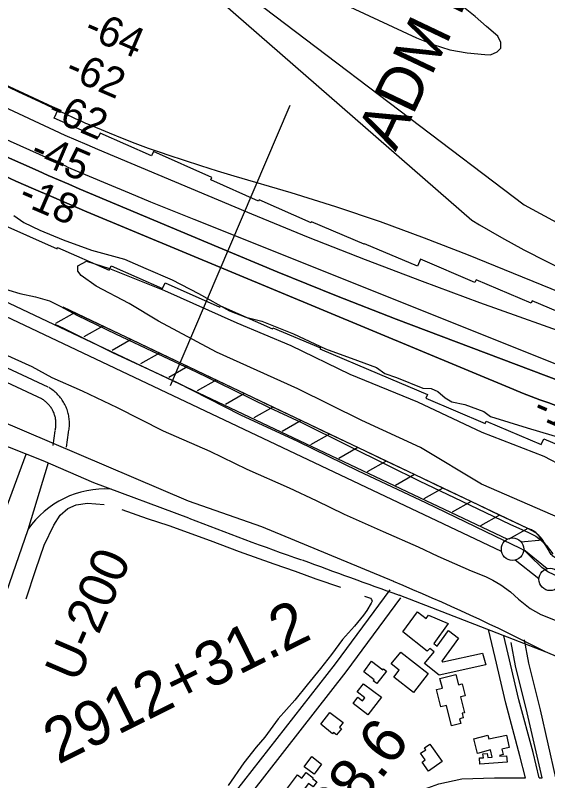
# Model space of a CAD drawing. Extents: x 3567028 to 3605064, y 510945 to 536587.
# Drawn here: x 3584347 to 3585535, y 523310 to 525017 of the extents above; entities that cross this region are included whole.
import ezdxf

# ---------------------------------------------------------------- set-up
doc = ezdxf.new("R2010")
doc.units = 0
for name, color, linetype in [('V-BLDG-OTLN', 7, 'Continuous'), ('V-CHAN-NAID', 7, 'Continuous'), ('V-FLOD-BASE', 7, 'Continuous'), ('V-LEVE-TOET', 7, 'Continuous'), ('V-RIVR-EDGE', 7, 'Continuous'), ('V-RIVR-RANG', 7, 'Continuous'), ('V-RIVR-RANG-IDEN', 7, 'Continuous'), ('V-ROAD-CNTR', 7, 'Continuous'), ('V-RRAP-FSHR', 7, 'Continuous'), ('V-RRAP-RVMT', 7, 'Continuous'), ('V-SITE-VEGE', 7, 'Continuous'), ('V-SURV-IDEN', 7, 'Continuous'), ('V-SURV-LINE', 7, 'Continuous'), ('V-TOPO-DPTH', 7, 'Continuous'), ('V-TOPO-MAJR', 7, 'Continuous'), ('V-TOPO-MINR', 7, 'Continuous'), ('V-TOPO-SHOR', 7, 'Continuous')]:
    doc.layers.add(name, color=color, linetype=linetype)

msp = doc.modelspace()

# ---------------------------------------------------------------- linework, layer by layer
at = {"layer": 'V-BLDG-OTLN'}
for points in [[(3585313.4, 523661.1), (3585280.8, 523616.1), (3585288.9, 523610.3), (3585314, 523644.9), (3585336.3, 523627.9), (3585298.7, 523576.9), (3585301.5, 523575.7), (3585390, 523594.7), (3585397.3, 523568.8), (3585293.3, 523545.5), (3585260.1, 523571.9), (3585281.5, 523598), (3585271.9, 523605.2), (3585266.4, 523599.2), (3585211.9, 523642), (3585244.7, 523687.2), (3585264.1, 523671.9), (3585269, 523679.7)], [(3585207.2, 523597.1), (3585268.6, 523549.1), (3585235.7, 523507.1), (3585191.7, 523541.5), (3585203.8, 523556.9), (3585186.2, 523570.6)], [(3585142.3, 523576.9), (3585167, 523557.8), (3585168.7, 523560), (3585175.5, 523554.7), (3585153.9, 523526.8), (3585146, 523532.8), (3585147.9, 523535.3), (3585125.1, 523553)], [(3585320.2, 523432.9), (3585309, 523477.9), (3585296.4, 523474.7), (3585286.7, 523513.3), (3585300.1, 523516.7), (3585294.7, 523537.9), (3585330.2, 523546.8), (3585335.8, 523524.3), (3585344.3, 523526.4), (3585351, 523499.5), (3585340.8, 523497), (3585349.6, 523461.9), (3585344.1, 523460.6), (3585346.6, 523450.5), (3585338.4, 523448.4), (3585341, 523438.1)], [(3585164.6, 523496.6), (3585134.1, 523456.9), (3585101, 523482.3), (3585111.7, 523496.3), (3585121.7, 523488.6), (3585127, 523495.3), (3585110.1, 523508.4), (3585124.1, 523526.5)], [(3585028.7, 523436.4), (3585049.3, 523462.7), (3585078.7, 523439.7), (3585070.6, 523429.4), (3585074.9, 523426), (3585064.2, 523412.2), (3585057.5, 523417.5), (3585055.3, 523414.8)], [(3585403.5, 523403.4), (3585443.2, 523411.7), (3585448.9, 523384.3), (3585432.9, 523380.9), (3585435.5, 523368.3), (3585427.5, 523366.6), (3585428.3, 523365), (3585443.2, 523366), (3585445, 523351.9), (3585383.8, 523347.4), (3585382.8, 523360.9), (3585391.9, 523361.1), (3585390.3, 523370.2), (3585399.9, 523370.9), (3585401.3, 523362.1), (3585410.9, 523362.9), (3585407.7, 523379.2), (3585378.2, 523370.8), (3585370.1, 523403.4), (3585401.7, 523411.9)], [(3585272.2, 523391.8), (3585299.7, 523352.8), (3585269.3, 523331.3), (3585254.9, 523351.7), (3585262, 523356.7), (3585251.7, 523371.3), (3585263, 523379.2), (3585260.1, 523383.3)], [(3585030.8, 523347.4), (3585013.9, 523324.7), (3584991.8, 523341.1), (3585008.8, 523363.9)], [(3584999, 523286.2), (3584978.2, 523258.5), (3584969.9, 523264.7), (3584961, 523252.9), (3584956.5, 523256.2), (3584946.8, 523243.3), (3584935.4, 523251.9), (3584944.5, 523264), (3584936.9, 523269.8), (3584977.1, 523323.2), (3584986.9, 523315.8), (3584996.3, 523328.3), (3585011.8, 523316.6), (3585010.5, 523315), (3585020.3, 523307.6), (3585011.9, 523296.4), (3585001.4, 523304.3), (3584991.8, 523291.6)]]:
    msp.add_lwpolyline(points, close=True, dxfattribs=at)
at = {"layer": 'V-FLOD-BASE'}
msp.add_lwpolyline([(3586329.1, 523434.3), (3586285, 523453.1), (3586194.8, 523489.7), (3586072.1, 523542.2), (3585985.6, 523578.7), (3585878.6, 523625.3), (3585767, 523673.9), (3585655.4, 523722.6), (3585564, 523762.9), (3585535.2, 523776.3), (3585522.4, 523785.9), (3585495.3, 523812.1), (3585483.8, 523823.3), (3585473.1, 523829.2), (3585418.8, 523855.2), (3585263.2, 523929.7), (3585112.9, 524001), (3584977.9, 524066.7), (3584850.3, 524125.4), (3584707.9, 524198.3), (3584564.6, 524264.5), (3584456.8, 524318.1), (3584436.6, 524327.8)], dxfattribs=at)
at = {"layer": 'V-LEVE-TOET'}
for points in [[(3584307.6, 524411.7), (3584357.3, 524397.3), (3584392.4, 524389.5), (3584424, 524380.3), (3584447.5, 524368.6), (3584486.1, 524348.2), (3584570.7, 524306.9), (3584665.4, 524262.6), (3584751, 524222.3), (3584831.6, 524182.5), (3584913.8, 524142.3), (3584985.9, 524109.1), (3585089, 524057.7), (3585177.7, 524013.9), (3585249.8, 523978.2), (3585326.4, 523942), (3585396.5, 523908.3), (3585450.6, 523882.8), (3585492.2, 523863.5), (3585508.7, 523855.3), (3585519.2, 523847.7), (3585531.7, 523835.6), (3585546.6, 523816.4)], [(3584299.4, 524272.3), (3584384, 524234), (3584429.1, 524209.6), (3584496.2, 524179.5), (3584574.8, 524142.8), (3584677.5, 524090.8), (3584781.2, 524044.9), (3584863.8, 524005.1), (3584958.5, 523963.3), (3585018.6, 523935.2), (3585081.2, 523904.7), (3585168.3, 523866.4), (3585246, 523831.7), (3585290.1, 523811.3), (3585364.7, 523778.6), (3585396.3, 523765.8), (3585412.8, 523757.7), (3585430.3, 523747), (3585452.3, 523731.3), (3585470.3, 523715.1), (3585496.3, 523694.3), (3585519.8, 523681.1), (3585551.9, 523668.3)]]:
    msp.add_lwpolyline(points, dxfattribs=at)
at = {"layer": 'V-RIVR-EDGE'}
msp.add_lwpolyline([(3584344.1, 524571.1), (3584366.2, 524555.4), (3584402.2, 524537.9), (3584453.8, 524516.8), (3584517.4, 524493.8), (3584591.1, 524473.8), (3584638.5, 524452.7), (3584697.3, 524427.3), (3584756, 524397.2), (3584825.6, 524358), (3584861.6, 524344.1), (3584897, 524335), (3584968.3, 524307.2), (3585039.7, 524273.4), (3585111.1, 524247.4), (3585153.1, 524231.7), (3585171.6, 524218.4), (3585198, 524209.4), (3585256.2, 524185.8), (3585274.8, 524185.2), (3585290.4, 524178.5), (3585306.6, 524164.1), (3585321.6, 524155), (3585350.4, 524149.6), (3585392.3, 524133.8), (3585407.9, 524122.4), (3585489.5, 524097), (3585607.1, 524062.5)], dxfattribs=at)
at = {"layer": 'V-RIVR-RANG'}
msp.add_line((3584693.5, 524191.7), (3584960.5, 524817.1), dxfattribs=at)
at = {"layer": 'V-ROAD-CNTR'}
for points in [[(3584420.4, 524188.1), (3583998.3, 524385.4)], [(3584407.7, 524160.9), (3583985.6, 524358.2)], [(3585191.5, 523754.4), (3584897.6, 523876.4), (3584733.4, 523933.4), (3584306.4, 524116), (3583962.5, 524250.5)], [(3584734.2, 523895.8), (3584522.6, 523975), (3584409.3, 524023.9), (3584073, 524156.6), (3583935.5, 524213.3)], [(3584465.7, 524085.5), (3584466.3, 524088.2), (3584466.8, 524091.1), (3584467.3, 524094.1), (3584467.6, 524097), (3584467.9, 524100), (3584468.1, 524103), (3584468.1, 524106), (3584468.1, 524108.9), (3584468, 524111.9), (3584467.8, 524114.9), (3584467.5, 524117.9), (3584467.1, 524120.8), (3584466.6, 524123.8), (3584466, 524126.7), (3584465.3, 524129.6), (3584464.5, 524132.5), (3584463.6, 524135.3), (3584462.7, 524138.1), (3584461.6, 524140.9), (3584460.5, 524143.7), (3584459.3, 524146.4), (3584458, 524149.1), (3584456.6, 524151.7), (3584455.1, 524154.3), (3584453.5, 524156.9), (3584451.9, 524159.3), (3584450.2, 524161.8), (3584448.4, 524164.2), (3584446.5, 524166.5), (3584444.6, 524168.7), (3584442.5, 524170.9), (3584440.4, 524173.1), (3584438.3, 524175.1), (3584436.1, 524177.1), (3584433.8, 524179.1), (3584431.5, 524180.9), (3584429.1, 524182.7), (3584426.6, 524184.4), (3584424.1, 524186), (3584421.8, 524187.4)], [(3584436.4, 524091.9), (3584436.9, 524094.2), (3584437.2, 524096.1), (3584437.5, 524098.1), (3584437.8, 524100.2), (3584438, 524102.2), (3584438.1, 524104.2), (3584438.1, 524106.2), (3584438.1, 524108.2), (3584438, 524110.3), (3584437.9, 524112.3), (3584437.7, 524114.3), (3584437.4, 524116.3), (3584437.1, 524118.3), (3584436.7, 524120.3), (3584436.2, 524122.2), (3584435.7, 524124.2), (3584435.1, 524126.1), (3584434.4, 524128), (3584433.7, 524129.9), (3584433, 524131.8), (3584432.1, 524133.7), (3584431.2, 524135.5), (3584430.3, 524137.3), (3584429.3, 524139), (3584428.2, 524140.7), (3584427.1, 524142.4), (3584425.9, 524144.1), (3584424.7, 524145.7), (3584423.4, 524147.3), (3584422.1, 524148.8), (3584420.8, 524150.3), (3584419.3, 524151.7), (3584417.9, 524153.1), (3584416.4, 524154.5), (3584414.8, 524155.8), (3584413.2, 524157.1), (3584411.6, 524158.3), (3584409.9, 524159.4), (3584408.2, 524160.5), (3584406.3, 524161.7)], [(3584431.6, 524058.2), (3584436.2, 524090.8)], [(3584461.3, 524054), (3584465.9, 524086.6)], [(3583850.9, 522843.9), (3583986.2, 523108.6), (3584083.2, 523297.2), (3584145, 523409.2), (3584264.7, 523750.1), (3584371.4, 524038.8)], [(3584420.4, 524019.1), (3584375.3, 523869.7), (3584272.2, 523573.2), (3584141.4, 523194.3)], [(3585868.5, 522406.1), (3585795.7, 522427.2), (3585620.2, 522486.6), (3585226.8, 522614.1), (3584925.9, 522716.5), (3584666.3, 522810.3), (3584595.5, 522837.9), (3584566.8, 522856.8), (3584553.5, 522873.3), (3584551.5, 522901.9), (3584563.2, 522931.2), (3584598.5, 522980.1), (3584783.2, 523214), (3585061.8, 523571.1), (3585183.5, 523735.9)], [(3584879.9, 522765), (3584676.8, 522838.3), (3584609.4, 522864.7), (3584587.2, 522879.3), (3584582.8, 522884.8), (3584581.9, 522897.2), (3584589.7, 522916.7), (3584622.4, 522962), (3584806.8, 523195.5), (3585085.7, 523552.9), (3585207.6, 523718.1)], [(3585531.7, 523597.1), (3585203.5, 523724.2)], [(3585485.4, 523316.3), (3585473.3, 523365.5), (3585441.8, 523483.4), (3585418, 523585.1), (3585402.7, 523647.7)], [(3585516.2, 523316.3), (3585502.4, 523372.9), (3585470.9, 523490.7), (3585447.2, 523592.1), (3585437.2, 523633)], [(3585522.5, 523316.4), (3585489.6, 523461.6), (3585463.5, 523566.4), (3585454, 523618.8)], [(3585553.3, 523316.6), (3585518.8, 523468.6), (3585492.8, 523572.7), (3585483.5, 523624.1)], [(3586274.9, 523284), (3585971.5, 523400.5), (3585693, 523528.4), (3585530.4, 523597.7)], [(3584879.9, 522765), (3584915.5, 522823.3), (3585056.5, 523042.4), (3585112.4, 523129.1), (3585146.2, 523186.5), (3585182.7, 523233.1), (3585212.5, 523260.3), (3585251.1, 523288.3), (3585292.5, 523303.2), (3585343.9, 523314.7), (3585416.5, 523316.6), (3585485.4, 523316.3)], [(3585516.2, 523316.3), (3585522.5, 523316.4)]]:
    msp.add_lwpolyline(points, dxfattribs=at)
for centre, radius, start, end in [((3584547.7, 523752.1), 208.9, 86.3466, 145.4767), ((3587585.2, 531213.7), 7853.7, 248.71419, 250.67238), ((3594425.6, 549403.6), 27285.2, 249.76326, 250.24562), ((3583373.8, 519378.4), 4738.4, 62.9269, 67.4427)]:
    msp.add_arc(centre, radius, start, end, dxfattribs=at)
at = {"layer": 'V-RRAP-FSHR'}
for p, q in [((3584479.5, 524354.1), (3584437, 524330.1)), ((3584542.7, 524324.1), (3584500.3, 524300)), ((3584605.9, 524294), (3584563.5, 524269.9)), ((3584669.1, 524263.9), (3584626.7, 524239.8)), ((3584732.3, 524233.8), (3584689.9, 524209.7)), ((3584795.5, 524203.7), (3584753.1, 524179.6)), ((3584858.7, 524173.6), (3584816.3, 524149.5)), ((3584922, 524143.5), (3584879.5, 524119.5)), ((3584985.2, 524113.5), (3584942.7, 524089.4)), ((3585048.4, 524083.4), (3585005.9, 524059.3)), ((3585111.6, 524053.3), (3585069.1, 524029.2)), ((3585174.8, 524023.2), (3585132.3, 523999.1)), ((3585238, 523993.1), (3585195.5, 523969)), ((3585301.2, 523963), (3585258.7, 523938.9)), ((3585364.4, 523932.9), (3585321.9, 523908.9)), ((3585427.6, 523902.8), (3585385.1, 523878.8)), ((3585490.8, 523872.8), (3585448.3, 523848.7)), ((3585523.5, 523846.6), (3585474.9, 523842))]:
    msp.add_line(p, q, dxfattribs=at)
for points in [[(3585490.8, 523872.8), (3584453.8, 524366.4)], [(3584479.5, 524354.1), (3584453.8, 524366.4)], [(3584542.7, 524324.1), (3584479.5, 524354.1)], [(3584669.1, 524263.9), (3584605.9, 524294), (3584542.7, 524324.1)], [(3584795.5, 524203.7), (3584732.3, 524233.8), (3584669.1, 524263.9)], [(3584858.7, 524173.6), (3584795.5, 524203.7)], [(3584922, 524143.5), (3584858.7, 524173.6)], [(3584985.2, 524113.5), (3584922, 524143.5)], [(3585048.4, 524083.4), (3584985.2, 524113.5)], [(3585111.6, 524053.3), (3585048.4, 524083.4)], [(3585174.8, 524023.2), (3585111.6, 524053.3)], [(3585238, 523993.1), (3585174.8, 524023.2)], [(3585301.2, 523963), (3585238, 523993.1)], [(3585364.4, 523932.9), (3585301.2, 523963)], [(3585427.6, 523902.8), (3585364.4, 523932.9)], [(3585490.8, 523872.8), (3585427.6, 523902.8)], [(3585536.1, 523826.9), (3585534.9, 523828.8), (3585529.5, 523836.9), (3585525.4, 523842.9), (3585523.1, 523846.2), (3585522.3, 523847.3), (3585519.8, 523850.6), (3585515.9, 523855.5), (3585511.8, 523860.4), (3585510.7, 523861.6), (3585509.6, 523862.6), (3585508.6, 523863.6), (3585506.6, 523865.2), (3585504.7, 523866.5), (3585503.1, 523867.6), (3585501.6, 523868.4), (3585498.9, 523869.8), (3585496.9, 523870.7), (3585495.4, 523871.3), (3585493.1, 523872.1), (3585490.8, 523872.8)]]:
    msp.add_lwpolyline(points, dxfattribs=at)
msp.add_spline([(3585572.8, 523806.5), (3585551.4, 523808.3), (3585543.1, 523815.1), (3585534.9, 523828.8), (3585511.8, 523860.4), (3585490.8, 523872.8)], degree=3, dxfattribs=at)
at = {"layer": 'V-RRAP-RVMT'}
for points in [[(3585616.8, 524331.4), (3585500.4, 524380.7), (3585498.2, 524375.6), (3585375.2, 524427.8), (3585372.6, 524421.7), (3585251.2, 524473.2), (3585244.7, 524457.6), (3585126.4, 524507.7), (3585126, 524506.8), (3585008.2, 524556.7), (3585007.3, 524554.5), (3584891.6, 524605.9), (3584890.3, 524602.9), (3584783.5, 524650.4), (3584785.9, 524655.7), (3584655.4, 524713.7), (3584651, 524703.8), (3584536.6, 524754.7), (3584532.2, 524744.8), (3584434.1, 524788.4), (3584443.1, 524807.6), (3584323.1, 524863.5)], [(3584309.8, 524554.9), (3584440.4, 524496.9), (3584441.8, 524499.9), (3584556.9, 524448.7), (3584561.3, 524458.6), (3584675.7, 524407.8), (3584681.5, 524420.9), (3584803.5, 524366.7), (3584804.9, 524369.7), (3584920.8, 524318.2), (3584921.9, 524320.5), (3585028, 524275.6), (3585027, 524273.3), (3585159.8, 524217.1), (3585266.7, 524171.8), (3585263.1, 524163.2), (3585395.7, 524107), (3585397.8, 524112.1), (3585520.9, 524060), (3585526.4, 524072.9), (3585642.6, 524023.8)]]:
    msp.add_lwpolyline(points, dxfattribs=at)
at = {"layer": 'V-SITE-VEGE'}
msp.add_lwpolyline([(3585563.8, 523895.3), (3585387.4, 523971.7), (3585251.1, 524053.3), (3585120.7, 524113.3), (3584977.9, 524184), (3584796.5, 524265.9), (3584667.1, 524335), (3584601.2, 524374.5), (3584527.8, 524413.6), (3584494.4, 524437.4), (3584486.9, 524447), (3584486.5, 524459), (3584506.1, 524468.9), (3584557.6, 524453), (3584680.1, 524403.6), (3584841.5, 524331.3), (3584962, 524281.3), (3585093.4, 524216.8), (3585244.8, 524155.1), (3585388.2, 524088), (3585526.2, 524033.9), (3585572.1, 524010.5)], dxfattribs=at)
at = {"layer": 'V-SURV-LINE'}
for points in [[(3583461.2, 524788.4), (3585445.1, 523848.8)], [(3585432.2, 523821.6), (3583448.4, 524761.3)], [(3585481.7, 523825.8), (3585534.2, 523783.5)], [(3585515.4, 523760.2), (3585462.9, 523802.4)]]:
    msp.add_lwpolyline(points, dxfattribs=at)
for centre in [(3585456.7, 523826.7), (3585540.4, 523759.3)]:
    msp.add_circle(centre, 25, dxfattribs=at)
at = {"layer": 'V-TOPO-DPTH'}
for points in [[(3583755.4, 524954.5), (3584398, 524670.4), (3584420.9, 524660.3), (3584443.9, 524650.4), (3584466.9, 524640.5), (3584489.9, 524630.7), (3584799.7, 524500.3), (3584931.7, 524445.6), (3585064.1, 524392), (3585197.1, 524339.9), (3585330.6, 524288.9), (3585565.2, 524200.7), (3585581.7, 524194.7), (3585598.2, 524188.9), (3585614.9, 524183.3), (3585631.7, 524178), (3585992.2, 524066.7), (3586071.4, 524042.4), (3586150.6, 524018.4), (3586229.9, 523994.8), (3586309.3, 523971.4)], [(3586309.3, 523971.4), (3586229.9, 523994.8), (3586150.6, 524018.4), (3586071.4, 524042.4), (3585992.2, 524066.7), (3585631.7, 524178), (3585614.9, 524183.3), (3585598.2, 524188.9), (3585581.7, 524194.7), (3585565.2, 524200.7), (3585330.6, 524288.9), (3585197.1, 524339.9), (3585064.1, 524392), (3584931.7, 524445.6), (3584799.7, 524500.3), (3584489.9, 524630.7), (3584466.9, 524640.5), (3584443.9, 524650.4), (3584420.9, 524660.3), (3584398, 524670.4), (3583755.4, 524954.5)], [(3584199, 524797.6), (3584443.5, 524688.3), (3584450.5, 524685.2), (3584457.5, 524682.2), (3584464.6, 524679.1), (3584471.6, 524676.1), (3584553.2, 524641.7), (3584601.2, 524621.6), (3584649.2, 524601.7), (3584697.3, 524582.2), (3584745.5, 524562.7), (3585607.2, 524218.6), (3585608.9, 524217.9), (3585612.4, 524216.7), (3585614.2, 524216.1), (3585646.3, 524205.8), (3585664.2, 524200.1), (3585682.1, 524194.6), (3585700, 524189.4), (3585718, 524184.2), (3585948.8, 524119.6), (3586082, 524081.2), (3586214.7, 524041.6), (3586346.9, 524000.1)], [(3584199, 524797.6), (3584443.5, 524688.3), (3584450.5, 524685.2), (3584457.5, 524682.2), (3584464.6, 524679.1), (3584471.6, 524676.1), (3584553.2, 524641.7), (3584601.2, 524621.6), (3584649.2, 524601.7), (3584697.3, 524582.2), (3584745.5, 524562.7), (3585607.2, 524218.6), (3585608.9, 524217.9), (3585612.4, 524216.7), (3585614.2, 524216.1), (3585646.3, 524205.8), (3585664.2, 524200.1), (3585682.1, 524194.6), (3585700, 524189.4), (3585718, 524184.2), (3585948.8, 524119.6), (3586082, 524081.2), (3586214.7, 524041.6), (3586346.9, 524000.1)], [(3586677.2, 523818.1), (3585616.4, 524127.2), (3585596.5, 524133.2), (3585576.7, 524139.4), (3585556.9, 524146), (3585537.3, 524152.8), (3585517.8, 524160), (3585498.3, 524167.3), (3585479, 524175), (3585459.7, 524182.8), (3584507.1, 524579.4), (3584467.4, 524596.1), (3584427.8, 524613), (3584388.3, 524630.1), (3584348.9, 524647.4), (3584309.6, 524665)]]:
    msp.add_lwpolyline(points, dxfattribs=at)
at = {"layer": 'V-TOPO-MAJR'}
msp.add_lwpolyline([(3583427.4, 525231.6), (3584433.8, 524761.6), (3584458, 524750.5), (3584482.3, 524739.6), (3584506.7, 524729), (3584531.1, 524718.6), (3584874.6, 524574.6), (3585000.9, 524522.9), (3585127.6, 524472.5), (3585255.2, 524424.2), (3585383.3, 524377.2), (3585612.6, 524295.2), (3585626.5, 524290.3), (3585640.4, 524285.4), (3585654.3, 524280.6), (3585668.2, 524275.8), (3585760, 524244.8), (3585819.8, 524224.4), (3585879.5, 524203.9), (3585939.1, 524183.1), (3585998.7, 524162.1), (3586781, 523884.8)], dxfattribs=at)
at = {"layer": 'V-TOPO-MINR'}
for points in [[(3584713.3, 525214.3), (3585242.8, 524966.9), (3585279.5, 524952.3), (3585316.9, 524940.8), (3585355.5, 524933.9), (3585394.8, 524930), (3585407.7, 524929.5), (3585422.1, 524935.8), (3585430.6, 524944.4), (3585430.3, 524956.5), (3585424.2, 524971), (3585398.9, 524992.8), (3585373.4, 525014.5), (3585347.5, 525035.7)], [(3584717.4, 525175.7), (3585482.7, 524594.9), (3585689.9, 524482.4), (3585703.9, 524475.1), (3585718, 524468), (3585732.3, 524461.2), (3585746.7, 524454.7), (3586545.4, 524106), (3586592.5, 524086.3), (3586640, 524067.4), (3586688, 524050), (3586736.3, 524033.5), (3586763.3, 524024.7), (3586798.5, 524013.7), (3586833.9, 524003.4), (3586869.6, 523994), (3586905.4, 523985.2), (3587035.1, 523955.2), (3587135.8, 523931.3), (3587236.3, 523906.6), (3587336.4, 523880.7)], [(3584677, 525161.1), (3585365.6, 524560.6), (3585382.7, 524550.4), (3585432.1, 524521.7), (3585482.1, 524494), (3585532.9, 524468), (3585584.3, 524442.9), (3585678.5, 524398.8), (3585683.2, 524396.7), (3585688, 524394.5), (3585692.7, 524392.5), (3585697.5, 524390.5), (3585774.6, 524359), (3585818.1, 524341.4), (3585861.6, 524324.1), (3585905.2, 524306.9), (3585948.8, 524290), (3586794.1, 523965.6)], [(3583755.4, 524954.5), (3584398, 524670.4), (3584420.9, 524660.3), (3584443.9, 524650.4), (3584466.9, 524640.5), (3584489.9, 524630.7), (3584799.7, 524500.3), (3584931.7, 524445.6), (3585064.1, 524392), (3585197.1, 524339.9), (3585330.6, 524288.9), (3585565.2, 524200.7), (3585581.7, 524194.7), (3585598.2, 524188.9), (3585614.9, 524183.3), (3585631.7, 524178), (3585992.2, 524066.7), (3586071.4, 524042.4), (3586150.6, 524018.4), (3586229.9, 523994.8), (3586309.3, 523971.4)], [(3584306.4, 524869.6), (3584354.6, 524846.9), (3584402.8, 524824.3), (3584490.4, 524783.2), (3584494.8, 524781.1), (3584499.3, 524779.1), (3584503.8, 524777.2), (3584508.2, 524775.3), (3584556.6, 524755.1), (3584585.4, 524743.5), (3584614.4, 524732.2), (3584643.6, 524721.5), (3584672.9, 524711.2), (3584687.3, 524706.3), (3584724, 524694.1), (3584760.8, 524682.2), (3584797.7, 524670.7), (3584834.7, 524659.5), (3584961.8, 524621.9), (3585061.9, 524590.7), (3585161.3, 524557.5), (3585259.7, 524521.4), (3585357.4, 524483.3), (3585622.1, 524375.5)], [(3584199, 524797.6), (3584443.5, 524688.3), (3584450.5, 524685.2), (3584457.5, 524682.2), (3584464.6, 524679.1), (3584471.6, 524676.1), (3584553.2, 524641.7), (3584601.2, 524621.6), (3584649.2, 524601.7), (3584697.3, 524582.2), (3584745.5, 524562.7), (3585607.2, 524218.6), (3585608.9, 524217.9), (3585612.4, 524216.7), (3585614.2, 524216.1), (3585646.3, 524205.8), (3585664.2, 524200.1), (3585682.1, 524194.6), (3585700, 524189.4), (3585718, 524184.2), (3585948.8, 524119.6), (3586082, 524081.2), (3586214.7, 524041.6), (3586346.9, 524000.1)], [(3584309.6, 524665), (3584348.9, 524647.4), (3584388.3, 524630.1), (3584427.8, 524613), (3584467.4, 524596.1), (3584507.1, 524579.4), (3585459.7, 524182.8), (3585479, 524175), (3585498.3, 524167.3), (3585517.8, 524160), (3585537.3, 524152.8), (3585556.9, 524146), (3585576.7, 524139.4), (3585596.5, 524133.2), (3585616.4, 524127.2), (3586677.2, 523818.1)]]:
    msp.add_lwpolyline(points, dxfattribs=at)
at = {"layer": 'V-TOPO-SHOR'}
for points in [[(3584371.6, 523716.2), (3584393.3, 523781.1), (3584412.1, 523835.7), (3584433.6, 523880.4), (3584447.7, 523902.4), (3584464.7, 523917.7), (3584483, 523925.8), (3584508.7, 523929.5), (3584545.3, 523926)], [(3584585.2, 523915.1), (3584641.6, 523894.7), (3584690, 523879.5), (3584782.1, 523845.9), (3584846.7, 523821.6), (3584924.3, 523793.8), (3584971.7, 523777.4), (3585017.9, 523760.5), (3585072.6, 523742)], [(3585126.6, 523721.9), (3585139.8, 523717.2), (3585142.2, 523714.5), (3585143.4, 523710.9), (3585141.6, 523706), (3585131.8, 523689.5)], [(3585131.8, 523689.5), (3585124.2, 523679.5), (3585104.3, 523655.1), (3585077.2, 523625.1), (3585053, 523591.6), (3585028, 523560.6), (3584998.7, 523524.2), (3584970.9, 523490.2), (3584934, 523448.4), (3584903.8, 523407.4), (3584884.5, 523384.8), (3584857.4, 523349.9), (3584821.9, 523299.3)]]:
    msp.add_lwpolyline(points, dxfattribs=at)

# ---------------------------------------------------------------- texts
at = {"layer": 'V-CHAN-NAID'}
msp.add_text('ADM BUOYS #1 (121.4)', height=100, rotation=64.5807, dxfattribs=at).set_placement((3585195.9, 524712.1))
at = {"layer": 'V-RIVR-RANG'}
for s, rotation, p in [('-64', 336.8616, (3584497.2, 524971.6)), ('-62', 336.8616, (3584455, 524880.9)), ('-62', 336.8616, (3584415.5, 524789)), ('-45', 336.8616, (3584376.9, 524696.7)), ('-18', 336.8616, (3584351, 524599.1)), ('-18', 336.5824, (3585499, 524124.1))]:
    msp.add_text(s, height=67, rotation=rotation, dxfattribs=at).set_placement(p)
at = {"layer": 'V-RIVR-RANG-IDEN'}
msp.add_text('U-200', height=83, rotation=66.7393, dxfattribs=at).set_placement((3584486.9, 523526.4))
at = {"layer": 'V-SURV-IDEN'}
for s, rotation, p in [('2912+31.2', 26.3871, (3584443, 523345.6)), ('2913+38.6', 52.4151, (3584842.2, 522894))]:
    msp.add_text(s, height=100, rotation=rotation, dxfattribs=at).set_placement(p)

doc.saveas('drawing.dxf')
